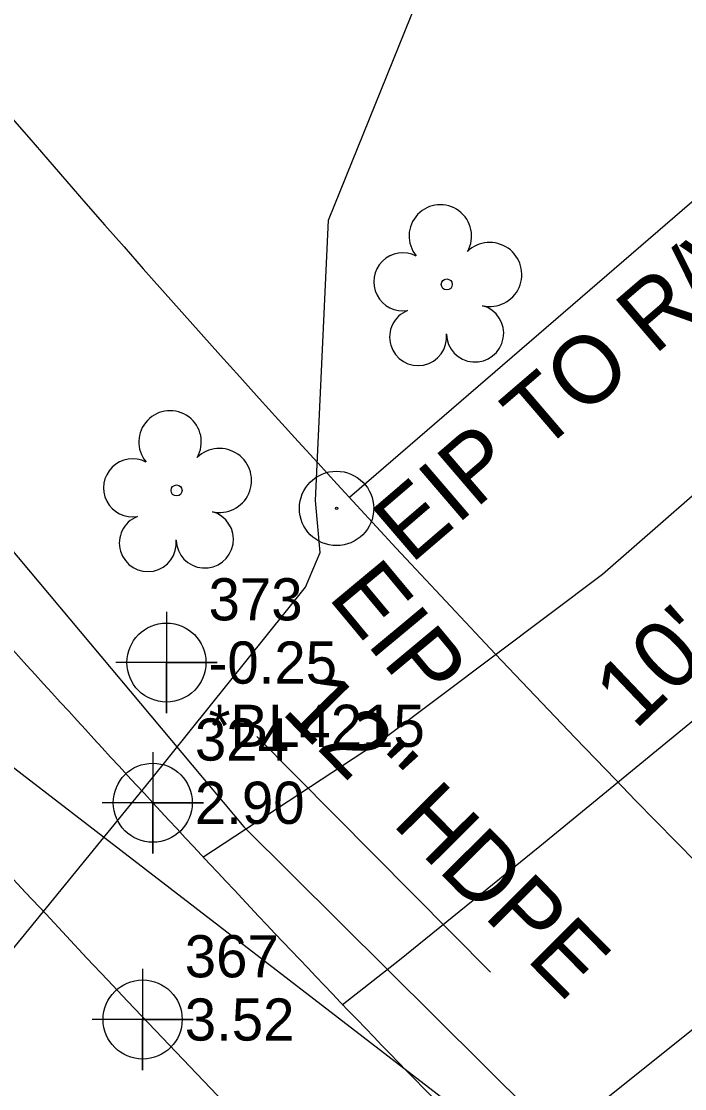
# Model space of a CAD drawing. Extents: x 2597630 to 2605918, y 617194 to 635093.
# Drawn here: x 2604775.9 to 2604815.3, y 618764.9 to 618828.2 of the extents above; entities that cross this region are included whole.
import ezdxf

# ---------------------------------------------------------------- set-up
doc = ezdxf.new("R2010")
doc.units = 0
for name, color, linetype in [('COGO Default Chain', 7, 'Continuous'), ('COGO Default Curve', 7, 'Continuous'), ('Exist DTM Crownline Cogo Elevation', 7, 'Continuous'), ('Exist DTM Crownline Cogo Number', 7, 'Continuous'), ('Exist DTM Crownline Cogo Point CELL', 7, 'Continuous'), ('Exist Horizontal Alignment', 7, 'Continuous'), ('Exist Property Iron Pin CELL', 7, 'Continuous'), ('Exist Property Iron Pin Text', 7, 'Continuous'), ('Exist Property Line', 7, 'Continuous'), ('Exist Property Same Owner Line CELL', 7, 'Continuous'), ('Exist Right of Way Line', 7, 'Continuous'), ('Exist Roads EOP', 7, 'Continuous'), ('Exist Roads EOP Cogo Elevation', 7, 'Continuous'), ('Exist Roads EOP Cogo Number', 7, 'Continuous'), ('Exist Roads EOP Cogo Point CELL', 7, 'Continuous'), ('Exist Roads Soil', 7, 'Continuous'), ('Exist Roads Soil Text', 7, 'Continuous'), ('Exist Structure Minor Pipes HDPE 12 Inch', 7, 'Continuous'), ('Exist Structure Minor Pipes HDPE 12 Inch Text', 7, 'Continuous'), ('Exist Structure Minor Pipes RCP 15 Inch Cogo Comment', 7, 'Continuous'), ('Exist Structure Minor Pipes RCP 15 Inch Cogo Elevation', 7, 'Continuous'), ('Exist Structure Minor Pipes RCP 15 Inch Cogo Number', 7, 'Continuous'), ('Exist Structure Minor Pipes RCP 15 Inch Cogo Point CELL', 7, 'Continuous'), ('Exist Utilities Power UG Cable SUE LOS B', 7, 'Continuous'), ('Exist Utilities Telephone UG Cable SUE LOS C', 7, 'Continuous'), ('Exist Vegetation Tree CELL', 7, 'Continuous')]:
    doc.layers.add(name, color=color, linetype=linetype)

# ---------------------------------------------------------------- blocks, each defined once
blk = doc.blocks.new('EXIST VEGETATION TREE')
at = {"layer": 'Exist Vegetation Tree CELL'}
blk.add_line((0, 0), (0, 0), dxfattribs=at)
blk.add_circle((0, 0), 0.00652, dxfattribs=at)
for centre, radius, start, end in [((-0.0077, 0.0575), 0.0371, 330.1651, 219.7134), ((0.051, 0.0118), 0.038, 257.1011, 134.1999), ((-0.0521, 0.0031), 0.0345, 62.6636, 279.3457), ((0.0335, -0.058), 0.034, 181.2822, 74.56), ((-0.0341, -0.0624), 0.0338, 111.5671, 6.231)]:
    blk.add_arc(centre, radius, start, end, dxfattribs=at)
blk = doc.blocks.new('EXIST PROPERTY IRON PIN')
at = {"layer": 'Exist Property Iron Pin CELL'}
for radius in [0.0441, 0.00141]:
    blk.add_circle((0, 0), radius, dxfattribs=at)
blk = doc.blocks.new('EXIST DTM CROWNLINE COGO POINT')
at = {"layer": 'Exist DTM Crownline Cogo Point CELL'}
blk.add_lwpolyline([(0, 0.06), (0, -0.06), (0, 0), (0.06, 0), (-0.06, 0)], dxfattribs=at)
blk.add_circle((0, 0), 0.0469, dxfattribs=at)
blk = doc.blocks.new('EXIST ROADS EOP COGO POINT')
at = {"layer": 'Exist Roads EOP Cogo Point CELL'}
blk.add_lwpolyline([(0, 0.06), (0, -0.06), (0, 0), (0.06, 0), (-0.06, 0)], dxfattribs=at)
blk.add_circle((0, 0), 0.0469, dxfattribs=at)
blk = doc.blocks.new('EXIST STRUCTURE MINOR PIPES RCP COGO POINT')
at = {"layer": 'Exist Structure Minor Pipes RCP 15 Inch Cogo Point CELL'}
blk.add_lwpolyline([(0, 0.06), (0, -0.06), (0, 0), (0.06, 0), (-0.06, 0)], dxfattribs=at)
blk.add_circle((0, 0), 0.0469, dxfattribs=at)

msp = doc.modelspace()

# ---------------------------------------------------------------- linework, layer by layer
at = {"layer": 'COGO Default Chain'}
msp.add_line((2604635.42, 618891.582), (2605209.537, 618450.053), dxfattribs=at)
msp.add_line((2604635.42, 618891.582), (2605209.537, 618450.053), dxfattribs=at)
msp.add_arc((2605473.966, 619424.348), 952.173, 219.773927, 233.448249, dxfattribs=at)
msp.add_arc((2605473.966, 619424.348), 952.173, 219.773927, 233.448249, dxfattribs=at)
msp.add_arc((2605473.966, 619424.348), 952.173, 219.773927, 233.448249, dxfattribs=at)
msp.add_arc((2605473.966, 619424.348), 952.173, 219.773927, 233.448249, dxfattribs=at)
msp.add_arc((2605473.966, 619424.348), 952.173, 219.773927, 233.448249, dxfattribs=at)
msp.add_arc((2605473.966, 619424.348), 952.173, 219.773927, 233.448249, dxfattribs=at)
at = {"layer": 'COGO Default Curve'}
msp.add_arc((2605473.966, 619424.348), 952.173, 219.773927, 233.448249, dxfattribs=at)
msp.add_arc((2605473.966, 619424.348), 952.173, 219.773927, 233.448249, dxfattribs=at)
at = {"layer": 'Exist Horizontal Alignment'}
msp.add_arc((2605473.966, 619424.348), 952.173, 219.773927, 233.448249, dxfattribs=at)
at = {"layer": 'Exist Property Line'}
msp.add_line((2604988.868, 618966.734), (2604795.362, 618799.928), dxfattribs=at)
at = {"layer": 'Exist Property Same Owner Line CELL'}
msp.add_lwpolyline([(2604823.792, 618771.692), (2604834.964, 618783.742), (2604762.775, 618726.042), (2604773.947, 618738.092)], dxfattribs=at)
at = {"layer": 'Exist Right of Way Line'}
for radius, end in [(922.173, 233.447522), (982.173, 233.448249)]:
    msp.add_arc((2605473.966, 619424.348), radius, 219.773927, end, dxfattribs=at)
at = {"layer": 'Exist Roads EOP'}
for points in [[(2604614.762, 618925.539), (2604621.015, 618928.479), (2604637.755, 618932.359), (2604651.558, 618932.601), (2604662.354, 618929.136), (2604673.621, 618917.455), (2604680.181, 618909.56), (2604695.777, 618890.756), (2604705.96, 618878.139), (2604712.527, 618867.193), (2604729.133, 618844.847), (2604752.383, 618817.051), (2604783.701, 618781.818), (2604815.311, 618749.474), (2604851.665, 618716.915), (2604890.806, 618684.736), (2604925.169, 618658.255), (2604951.31, 618638.125)], [(2604930.062, 618630.921), (2604897.398, 618656.007), (2604864.372, 618682.105), (2604828.16, 618712.745), (2604797.404, 618741.002), (2604765.968, 618773.657), (2604738.226, 618804.923), (2604709.423, 618839.123), (2604685.108, 618868.232), (2604670.577, 618883.702), (2604653.373, 618896.647), (2604636.636, 618902.587), (2604624.049, 618903.264), (2604618.423, 618902.471)]]:
    msp.add_spline(points, degree=3, dxfattribs=at)
at = {"layer": 'Exist Roads Soil'}
for points in [[(2604786.67, 618778.595), (2604797.477, 618785.679), (2604810.384, 618795.371), (2604822.744, 618806.167), (2604829.14, 618812.811), (2604845.553, 618831.335), (2604854.547, 618842.097), (2604864.875, 618857.157), (2604869.059, 618867.029), (2604871.131, 618873.973), (2604871.642, 618880.174), (2604871.118, 618882.846), (2604868.87, 618885.73), (2604865.219, 618891.277), (2604864.27, 618892.9)], [(2604841.013, 618811.961), (2604836.82, 618806.831), (2604832.276, 618802.272), (2604823.903, 618794.385), (2604816.326, 618787.156), (2604806.653, 618779.218), (2604798.345, 618772.478), (2604794.942, 618769.814)]]:
    msp.add_lwpolyline(points, dxfattribs=at)
at = {"layer": 'Exist Structure Minor Pipes HDPE 12 Inch'}
msp.add_line((2604789.876, 618785.75), (2604803.739, 618771.78), dxfattribs=at)
at = {"layer": 'Exist Utilities Power UG Cable SUE LOS B'}
msp.add_lwpolyline([(2604755.792, 618753.935), (2604766.127, 618761.785), (2604783.583, 618783.179), (2604792.757, 618794.601), (2604793.622, 618796.658), (2604793.357, 618799.74), (2604794.13, 618816.372), (2604801.085, 618833.574)], dxfattribs=at)
at = {"layer": 'Exist Utilities Telephone UG Cable SUE LOS C'}
msp.add_lwpolyline([(2604704.632, 618797.902), (2604709.253, 618799.967), (2604746.093, 618830.902), (2604769.465, 618803.801), (2604789.101, 618780.394), (2604811.521, 618758.153), (2604839.523, 618732.525), (2604857.937, 618716.819), (2604890.546, 618690.254), (2604917.08, 618668.966), (2604949.989, 618644.104), (2604978.651, 618623.009), (2605029.128, 618585.555), (2605062.936, 618559.757), (2605107.482, 618529.542), (2605127.562, 618516.387), (2605160.551, 618498.208), (2605196.169, 618483.139), (2605231.309, 618473.571), (2605271.708, 618467.352), (2605299.025, 618467.352), (2605327.232, 618467.352), (2605372.412, 618473.385), (2605472.154, 618492.39)], dxfattribs=at)

# ---------------------------------------------------------------- block references
at = {"layer": 'Exist DTM Crownline Cogo Point CELL', "xscale": 50, "yscale": 50}
msp.add_blockref('EXIST DTM CROWNLINE COGO POINT', (2604783.099, 618768.966), dxfattribs=at)
msp.add_blockref('EXIST DTM CROWNLINE COGO POINT', (2604783.099, 618768.966), dxfattribs=at)
at = {"layer": 'Exist Property Iron Pin CELL', "xscale": 50, "yscale": 50}
msp.add_blockref('EXIST PROPERTY IRON PIN', (2604794.601, 618799.272), dxfattribs=at)
at = {"layer": 'Exist Roads EOP Cogo Point CELL', "xscale": 50, "yscale": 50}
msp.add_blockref('EXIST ROADS EOP COGO POINT', (2604783.701, 618781.818), dxfattribs=at)
msp.add_blockref('EXIST ROADS EOP COGO POINT', (2604783.701, 618781.818), dxfattribs=at)
at = {"layer": 'Exist Structure Minor Pipes RCP 15 Inch Cogo Point CELL', "xscale": 50, "yscale": 50}
msp.add_blockref('EXIST STRUCTURE MINOR PIPES RCP COGO POINT', (2604784.511, 618790.132), dxfattribs=at)
msp.add_blockref('EXIST STRUCTURE MINOR PIPES RCP COGO POINT', (2604784.511, 618790.132), dxfattribs=at)
at = {"layer": 'Exist Vegetation Tree CELL', "xscale": 50, "yscale": 50}
for p in [(2604801.143, 618812.551), (2604785.111, 618800.336)]:
    msp.add_blockref('EXIST VEGETATION TREE', p, dxfattribs=at)

# ---------------------------------------------------------------- texts
at = {"layer": 'Exist DTM Crownline Cogo Elevation'}
msp.add_text('3.52', height=2.5, dxfattribs=at).set_placement((2604785.599, 618767.716))
at = {"layer": 'Exist DTM Crownline Cogo Number'}
msp.add_text('367', height=2.5, dxfattribs=at).set_placement((2604785.599, 618771.466))
msp.add_text('367', height=2.5, dxfattribs=at).set_placement((2604785.599, 618771.466))
at = {"layer": 'Exist Property Iron Pin Text'}
for s, rotation, p in [(" EIP TO R/W=1.00'", 40.6175, (2604797.891, 618794.967)), ('EIP', 309.77393, (2604794.033, 618794.004))]:
    msp.add_text(s, height=4, rotation=rotation, dxfattribs=at).set_placement(p)
at = {"layer": 'Exist Roads EOP Cogo Elevation'}
msp.add_text('2.90', height=2.5, dxfattribs=at).set_placement((2604786.201, 618780.568))
at = {"layer": 'Exist Roads EOP Cogo Number'}
msp.add_text('324', height=2.5, dxfattribs=at).set_placement((2604786.201, 618784.318))
at = {"layer": 'Exist Roads Soil Text'}
msp.add_text("10' GR", height=4, rotation=43.6546, dxfattribs=at).set_placement((2604812.301, 618786.08))
at = {"layer": 'Exist Structure Minor Pipes HDPE 12 Inch Text'}
msp.add_text('12" HDPE', height=4, rotation=314.77911, dxfattribs=at).set_placement((2604791.251, 618787.183))
at = {"layer": 'Exist Structure Minor Pipes RCP 15 Inch Cogo Comment'}
msp.add_text('*BL4215', height=2.5, dxfattribs=at).set_placement((2604787.011, 618785.132))
at = {"layer": 'Exist Structure Minor Pipes RCP 15 Inch Cogo Elevation'}
msp.add_text('-0.25', height=2.5, dxfattribs=at).set_placement((2604787.011, 618788.882))
at = {"layer": 'Exist Structure Minor Pipes RCP 15 Inch Cogo Number'}
msp.add_text('373', height=2.5, dxfattribs=at).set_placement((2604787.011, 618792.632))

doc.saveas('drawing.dxf')
